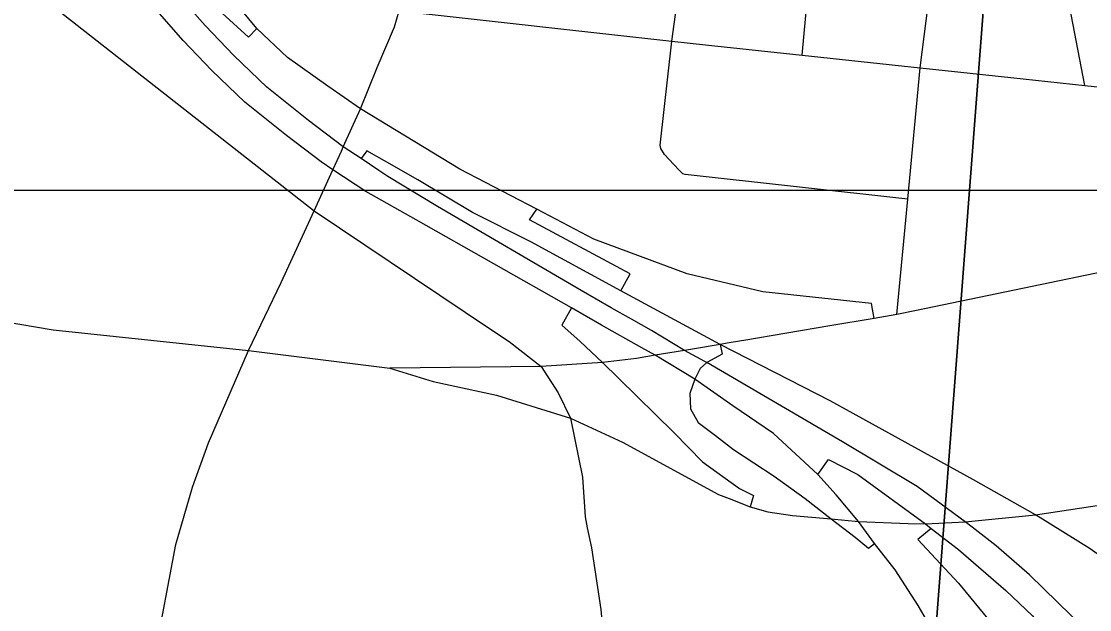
# Model space of a CAD drawing. Extents: x -8.2 to 38.5, y -0.1 to 21.9.
# Drawn here: x 6.0413 to 6.5405, y 14.1714 to 14.4462 of the extents above; entities that cross this region are included whole.
import ezdxf

# ---------------------------------------------------------------- set-up
doc = ezdxf.new("R2010")
doc.units = 0
for name, color, linetype in [('Default', 7, 'Continuous'), ('GM_X_Interstate_Location', 7, 'Continuous'), ('GM_X_State_Location', 7, 'Continuous'), ('GM_X_Township_Subdivision_Text', 7, 'Continuous'), ('GM_X_Township_Text', 7, 'Continuous')]:
    doc.layers.add(name, color=color, linetype=linetype)

msp = doc.modelspace()

# ---------------------------------------------------------------- linework, layer by layer
at = {"layer": 'Default'}
msp.add_lwpolyline([(3.4133, 14.36735), (4.82348, 14.36735), (4.82604, 14.37009), (4.92092, 14.42469), (5.00928, 14.45261), (5.10793, 14.46474), (5.30561, 14.46322), (5.50064, 14.41998), (5.59627, 14.38282), (5.62337, 14.36735), (7.78583, 14.36735), (7.81753, 14.393), (7.93419, 14.50672), (8.01002, 14.58066), (8.07899, 14.67657), (8.19078, 14.868), (8.23777, 14.96505), (8.37153, 15.16559), (8.44919, 15.25329), (8.71106, 15.55038), (8.80997, 15.62884), (8.90733, 15.68039), (8.96338, 15.71646), (8.96338, 21.16735)], dxfattribs=at)
for points in [[(6.31837, 13.96446), (6.45347, 13.96446), (6.53061, 14.97169), (5.52081, 15.07436), (5.40957, 14.10413), (5.47158, 14.08263), (5.52421, 14.06514), (5.56181, 14.05291)], [(6.45347, 13.96446), (7.45585, 13.96446), (7.52022, 14.86341), (6.53061, 14.97169)]]:
    msp.add_lwpolyline(points, close=True, dxfattribs=at)
at = {"layer": 'GM_X_Interstate_Location'}
for points in [[(6.15132, 14.44283), (6.13196, 14.46647), (6.11898, 14.48537), (6.10933, 14.50314), (6.10182, 14.5228), (6.09276, 14.54781), (6.08452, 14.5841), (6.08066, 14.58472)], [(6.15132, 14.44283), (6.14747, 14.43878), (6.13513, 14.45), (6.12134, 14.46343), (6.11511, 14.45821)], [(6.28219, 14.3584), (6.2462, 14.37721), (6.19973, 14.40541), (6.18453, 14.41589), (6.16567, 14.4294), (6.15132, 14.44283)], [(6.21098, 14.38106), (6.20271, 14.38572), (6.20004, 14.38207)], [(6.5649, 14.18245), (6.54076, 14.19984), (6.51519, 14.21568), (6.48627, 14.23198), (6.41921, 14.269), (6.36781, 14.29528), (6.32144, 14.32024), (6.27932, 14.34316), (6.25213, 14.35688), (6.22659, 14.37224), (6.21098, 14.38106)], [(6.32144, 14.32024), (6.32588, 14.32819), (6.27878, 14.35351), (6.28219, 14.3584)], [(6.43974, 14.30744), (6.43852, 14.31445), (6.38779, 14.31983), (6.35245, 14.32828), (6.30885, 14.34448), (6.28219, 14.3584)], [(6.2984, 14.31236), (6.29387, 14.30429), (6.30241, 14.29664), (6.3128, 14.28676), (6.32038, 14.27955), (6.3463, 14.25393), (6.35955, 14.24037), (6.37693, 14.228), (6.38341, 14.22476), (6.38188, 14.21933)], [(6.36781, 14.29528), (6.36873, 14.29075), (6.3616, 14.28688), (6.35858, 14.28401), (6.356, 14.27908), (6.35366, 14.27228), (6.35395, 14.26523), (6.3576, 14.2588), (6.36561, 14.25269), (6.37414, 14.24625), (6.39303, 14.23379), (6.40752, 14.22322), (6.41977, 14.21383), (6.43092, 14.2053), (6.4372, 14.20002), (6.44, 14.20233)], [(6.41347, 14.23456), (6.41843, 14.24153), (6.43223, 14.23456), (6.46379, 14.21139), (6.46644, 14.20935), (6.47925, 14.19947), (6.50126, 14.18031), (6.51377, 14.16853), (6.51776, 14.16372), (6.52522, 14.15473), (6.53155, 14.14507), (6.5412, 14.12768), (6.5473, 14.11234), (6.55196, 14.09605), (6.56174, 14.06345), (6.56533, 14.05693), (6.56989, 14.05334), (6.57347, 14.05139), (6.5813, 14.05041), (6.58276, 14.04418)], [(6.46644, 14.20935), (6.46023, 14.2042), (6.47927, 14.18367), (6.49432, 14.16534), (6.50361, 14.15402), (6.50673, 14.1492), (6.5177, 14.12625), (6.53223, 14.09336), (6.54501, 14.06224), (6.55243, 14.04245), (6.55799, 14.0209)]]:
    msp.add_lwpolyline(points, dxfattribs=at)
at = {"layer": 'GM_X_State_Location'}
for points in [[(6.20839, 14.37651), (6.20004, 14.38207), (6.19175, 14.38758), (6.1755, 14.39994), (6.15598, 14.41551), (6.14063, 14.43032), (6.12725, 14.44435), (6.11511, 14.45821), (6.10663, 14.46947), (6.09599, 14.48438), (6.08634, 14.50039), (6.07921, 14.51388), (6.06967, 14.53538), (6.06342, 14.5515), (6.05695, 14.57365), (6.05224, 14.59514), (6.04895, 14.61576), (6.04741, 14.63813), (6.04734, 14.64017)], [(6.4649, 14.16555), (6.4603, 14.17331), (6.4496, 14.1899), (6.44, 14.20233), (6.43255, 14.21261), (6.422, 14.22494), (6.41347, 14.23456), (6.39285, 14.25363), (6.37377, 14.26666), (6.356, 14.27908), (6.33742, 14.29027), (6.3313, 14.29376), (6.31247, 14.30423), (6.2984, 14.31236), (6.22578, 14.35343), (6.20231, 14.36666), (6.1869, 14.37691), (6.18149, 14.38051), (6.16524, 14.39287), (6.14572, 14.40844), (6.13037, 14.42325), (6.11699, 14.43728), (6.10485, 14.45114)], [(6.32642, 14.30706), (6.317, 14.3123), (6.30293, 14.32043), (6.23581, 14.35969), (6.21257, 14.37373), (6.20839, 14.37651)], [(6.36073, 14.28734), (6.35116, 14.2925), (6.33583, 14.30183), (6.32642, 14.30706)], [(6.48553, 14.2099), (6.48232, 14.21239), (6.45986, 14.22886), (6.42499, 14.2497), (6.3616, 14.28688), (6.36073, 14.28734)], [(6.54273, 14.15566), (6.53835, 14.16222), (6.5124, 14.18765), (6.49679, 14.20116), (6.48553, 14.2099)]]:
    msp.add_lwpolyline(points, dxfattribs=at)
at = {"layer": 'GM_X_Township_Subdivision_Text'}
msp.add_line((6.40622, 14.43037), (6.40996, 14.47122), dxfattribs=at)
for points in [[(6.34627, 14.37927), (6.34189, 14.38395), (6.34009, 14.38689), (6.33976, 14.38835), (6.34526, 14.43689), (6.36573, 14.58553)], [(6.45045, 14.30925), (6.45554, 14.36319), (6.46132, 14.42448), (6.46765, 14.47466), (6.47275, 14.52283), (6.47866, 14.57692)], [(6.16714, 14.45595), (6.21793, 14.4512), (6.34526, 14.43689), (6.36093, 14.43522), (6.40622, 14.43037), (6.46132, 14.42448), (6.50373, 14.41994), (6.53825, 14.41625), (6.57501, 14.41235), (6.58257, 14.41235), (6.58964, 14.41268), (6.59819, 14.41366), (6.60821, 14.41498), (6.62465, 14.41712)], [(6.45554, 14.36319), (6.35149, 14.37469), (6.35043, 14.37502), (6.34869, 14.37668), (6.34627, 14.37927)]]:
    msp.add_lwpolyline(points, dxfattribs=at)
at = {"layer": 'GM_X_Township_Text'}
for p in [(6.14742, 14.29239), (6.28429, 14.28489)]:
    msp.add_line(p, (6.21351, 14.28424), dxfattribs=at)
for points in [[(6.53825, 14.41625), (6.52634, 14.47795), (6.51895, 14.52497)], [(6.01842, 14.48283), (6.17814, 14.35766), (6.24878, 14.3104), (6.26751, 14.29779)], [(6.19087, 14.38564), (6.19175, 14.38758), (6.19973, 14.40541), (6.20757, 14.42473), (6.21563, 14.44364), (6.21793, 14.4512), (6.22046, 14.46095)], [(6.17814, 14.35766), (6.1869, 14.37691), (6.19087, 14.38564)], [(6.14742, 14.29239), (6.16269, 14.32428), (6.17814, 14.35766)], [(6.63584, 14.35317), (6.55117, 14.33019), (6.45961, 14.31116)], [(5.95558, 14.32175), (6.03232, 14.30613), (6.05624, 14.3021), (6.14742, 14.29239)], [(6.45961, 14.31116), (6.45045, 14.30925), (6.43974, 14.30744), (6.4191, 14.30394)], [(6.4191, 14.30394), (6.37885, 14.29713), (6.37788, 14.29697)], [(6.26751, 14.29779), (6.26929, 14.29659), (6.28429, 14.28489), (6.29209, 14.27259), (6.29785, 14.26089), (6.3035, 14.23327), (6.30473, 14.21472), (6.30578, 14.20954)], [(6.37788, 14.29697), (6.37109, 14.29583), (6.36781, 14.29528), (6.35592, 14.29329)], [(6.10367, 14.14985), (6.11353, 14.2018), (6.12126, 14.2286), (6.12875, 14.24923), (6.14742, 14.29239)], [(6.35592, 14.29329), (6.35116, 14.2925), (6.33742, 14.29027), (6.32869, 14.28877), (6.3128, 14.28676), (6.28429, 14.28489)], [(6.21351, 14.28424), (6.23374, 14.27799), (6.26333, 14.27158), (6.29785, 14.26089), (6.32218, 14.24954), (6.36707, 14.22522), (6.372, 14.22326)], [(6.48232, 14.21239), (6.51519, 14.21568), (6.57175, 14.22423), (6.59411, 14.22735), (6.59792, 14.22791)], [(6.372, 14.22326), (6.38188, 14.21933), (6.39008, 14.217), (6.4016, 14.21535), (6.41977, 14.21383), (6.43255, 14.21261), (6.4557, 14.21168), (6.46379, 14.21139), (6.48232, 14.21239)], [(6.30578, 14.20954), (6.30767, 14.20021), (6.31204, 14.17137), (6.31453, 14.14441), (6.31601, 14.1363)]]:
    msp.add_lwpolyline(points, dxfattribs=at)

doc.saveas('drawing.dxf')
